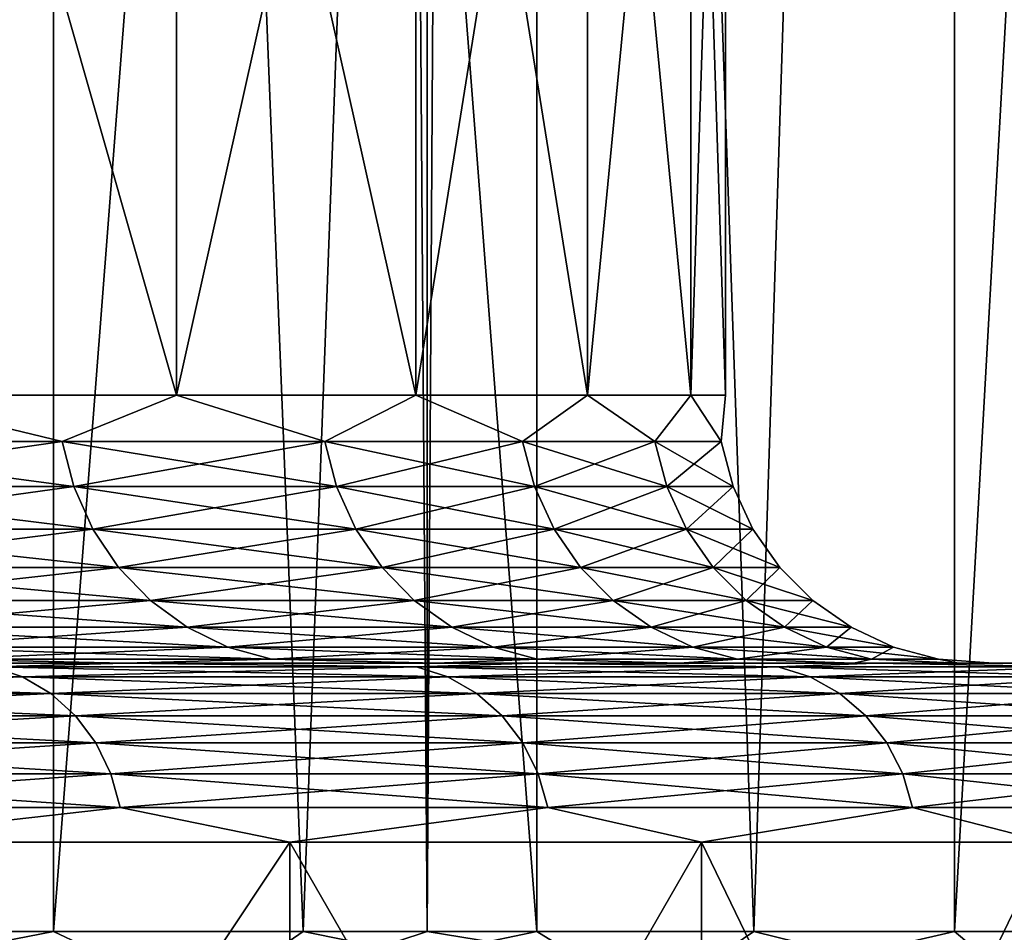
# Model space of a CAD drawing. Header units: metres. Extents: x -30 to 30, y -76 to 64.
# Tile 274 of 541: x 18.76 to 19.86, y -54 to -52.98. Entities that reach past the tile are written whole.
import ezdxf

# ---------------------------------------------------------------- set-up
doc = ezdxf.new("R2010")
doc.units = ezdxf.units.M
doc.layers.add('solid_508511', color=7, linetype='CONTINUOUS')

msp = doc.modelspace()

# ---------------------------------------------------------------- linework, layer by layer
at = {"layer": 'solid_508511'}
for points in [[(18.448824, -54, 13.734659), (19.216213, -54, 12.638717), (18.448826, 57.5, 13.734654)], [(18.448824, -54, -13.734659), (18.448826, 57.5, -13.734654), (19.216236, 57.5, -12.638679)], [(19.216213, -54, -12.638717), (18.448824, -54, -13.734659), (19.216236, 57.5, -12.638679)], [(19.216213, -54, 12.638717), (19.216236, 57.5, 12.638679), (18.448826, 57.5, 13.734654)], [(19.216213, -54, 12.638717), (19.918579, -54, 11.50001), (19.216236, 57.5, 12.638679)], [(19.216213, -54, -12.638717), (19.216236, 57.5, -12.638679), (19.918585, 57.5, -11.5)], [(19.918579, -54, -11.50001), (19.216213, -54, -12.638717), (19.918585, 57.5, -11.5)], [(19.918579, -54, 11.50001), (19.918585, 57.5, 11.5), (19.216236, 57.5, 12.638679)], [(18.186512, -47, 10.500049), (18.798304, -47, 9.360759), (18.186533, -54, 10.500001)], [(18.798304, -47, -9.360759), (18.186512, -47, -10.500049), (18.501255, -54, -9.934965)], [(18.798304, -47, 9.360759), (18.501255, -54, 9.934965), (18.186533, -54, 10.500001)], [(18.798304, -47, 9.360759), (18.798429, -54, 9.360506), (18.501255, -54, 9.934965)], [(18.798304, -47, -9.360759), (18.501255, -54, -9.934965), (18.798429, -54, -9.360506)], [(18.798304, -47, 9.360759), (19.339142, -47, 8.185207), (18.798429, -54, 9.360506)], [(18.798304, -47, -9.360759), (19.07777, -54, -8.777167), (19.339016, -54, -8.185504)], [(19.339142, -47, -8.185207), (18.798304, -47, -9.360759), (19.339016, -54, -8.185504)], [(18.798304, -47, -9.360759), (18.798429, -54, -9.360506), (19.07777, -54, -8.777167)], [(19.339142, -47, 8.185207), (19.07777, -54, 8.777167), (18.798429, -54, 9.360506)], [(19.339142, -47, 8.185207), (19.339016, -54, 8.185504), (19.07777, -54, 8.777167)], [(19.339142, -47, 8.185207), (19.581917, -54, 7.586075), (19.339016, -54, 8.185504)], [(19.339142, -47, -8.185207), (19.339016, -54, -8.185504), (19.581917, -54, -7.586075)], [(19.339142, -47, 8.185207), (19.806213, -47, 6.97955), (19.581917, -54, 7.586075)], [(19.806213, -47, -6.97955), (19.339142, -47, -8.185207), (19.581917, -54, -7.586075)], [(19.806213, -47, 6.97955), (19.806244, -54, 6.979451), (19.581917, -54, 7.586075)], [(19.806213, -47, -6.97955), (19.581917, -54, -7.586075), (19.806244, -54, -6.979451)], [(19.806213, -47, 6.97955), (20.198298, -47, 5.747056), (19.806244, -54, 6.979451)], [(19.806213, -47, -6.97955), (19.806244, -54, -6.979451), (20.011782, -54, -6.366206)], [(20.198298, -47, -5.747056), (19.806213, -47, -6.97955), (20.011782, -54, -6.366206)], [(20.198298, -47, 5.747056), (20.011782, -54, 6.366206), (19.806244, -54, 6.979451)], [(18.935801, -53.400002, 4.861891), (18.935801, -52.200001, 4.861891), (18.593153, -52.200001, 6.041286)], [(18.593153, -53.400002, 6.041286), (18.935801, -53.400002, 4.861891), (18.593153, -52.200001, 6.041286)], [(18.593153, -53.400002, -6.041286), (18.593153, -52.200001, -6.041286), (18.935801, -52.200001, -4.861891)], [(18.935801, -53.400002, -4.861891), (18.593153, -53.400002, -6.041286), (18.935801, -52.200001, -4.861891)], [(19.203714, -53.400002, 3.663307), (19.203714, -52.200001, 3.663307), (18.935801, -52.200001, 4.861891)], [(18.935801, -53.400002, 4.861891), (19.203714, -53.400002, 3.663307), (18.935801, -52.200001, 4.861891)], [(18.935801, -53.400002, -4.861891), (18.935801, -52.200001, -4.861891), (19.203714, -52.200001, -3.663307)], [(19.203714, -53.400002, -3.663307), (18.935801, -53.400002, -4.861891), (19.203714, -52.200001, -3.663307)], [(19.395842, -53.400002, 2.450266), (19.395842, -52.200001, 2.450266), (19.203714, -52.200001, 3.663307)], [(19.203714, -53.400002, 3.663307), (19.395842, -53.400002, 2.450266), (19.203714, -52.200001, 3.663307)], [(19.203714, -53.400002, -3.663307), (19.203714, -52.200001, -3.663307), (19.395842, -52.200001, -2.450266)], [(19.395842, -53.400002, -2.450267), (19.203714, -53.400002, -3.663307), (19.395842, -52.200001, -2.450266)], [(19.511423, -53.400002, 1.227556), (19.511423, -52.200001, 1.227556), (19.395842, -52.200001, 2.450266)], [(19.395842, -53.400002, 2.450266), (19.511423, -53.400002, 1.227556), (19.395842, -52.200001, 2.450266)], [(19.395842, -53.400002, -2.450267), (19.395842, -52.200001, -2.450266), (19.511423, -52.200001, -1.227556)], [(19.511423, -53.400002, -1.227556), (19.395842, -53.400002, -2.450267), (19.511423, -52.200001, -1.227556)], [(19.549999, -53.400002, 0), (19.549999, -52.200001, 0), (19.511423, -52.200001, 1.227556)], [(19.511423, -53.400002, 1.227556), (19.549999, -53.400002, 0), (19.511423, -52.200001, 1.227556)], [(19.511423, -53.400002, -1.227556), (19.511423, -52.200001, -1.227556), (19.549999, -52.200001, 0)], [(19.549999, -53.400002, 0), (19.511423, -53.400002, -1.227556), (19.549999, -52.200001, 0)], [(18.442907, -53.451733, -6.49903), (18.593153, -53.400002, -6.041286), (18.808014, -53.451733, -5.351341)], [(18.808014, -53.451733, 5.351341), (18.593153, -53.400002, 6.041286), (18.442907, -53.451733, 6.49903)], [(18.808014, -53.451733, -5.351341), (18.593153, -53.400002, -6.041286), (18.935801, -53.400002, -4.861891)], [(18.808014, -53.451733, 5.351341), (18.935801, -53.400002, 4.861891), (18.593153, -53.400002, 6.041286)], [(18.808014, -53.451733, -5.351341), (18.935801, -53.400002, -4.861891), (19.101774, -53.451733, -4.183353)], [(19.101774, -53.451733, 4.183353), (18.935801, -53.400002, 4.861891), (18.808014, -53.451733, 5.351341)], [(19.101774, -53.451733, -4.183353), (18.935801, -53.400002, -4.861891), (19.203714, -53.400002, -3.663307)], [(19.101774, -53.451733, 4.183353), (19.203714, -53.400002, 3.663307), (18.935801, -53.400002, 4.861891)], [(19.101774, -53.451733, -4.183353), (19.203714, -53.400002, -3.663307), (19.323076, -53.451733, -2.999496)], [(19.323076, -53.451733, 2.999496), (19.203714, -53.400002, 3.663307), (19.101774, -53.451733, 4.183353)], [(19.323076, -53.451733, -2.999496), (19.203714, -53.400002, -3.663307), (19.395842, -53.400002, -2.450267)], [(19.323076, -53.451733, 2.999496), (19.395842, -53.400002, 2.450266), (19.203714, -53.400002, 3.663307)], [(19.323076, -53.451733, -2.999496), (19.395842, -53.400002, -2.450267), (19.471079, -53.451733, -1.804261)], [(19.471079, -53.451733, 1.804261), (19.395842, -53.400002, 2.450266), (19.323076, -53.451733, 2.999496)], [(19.471079, -53.451733, -1.804261), (19.395842, -53.400002, -2.450267), (19.511423, -53.400002, -1.227556)], [(19.471079, -53.451733, 1.804261), (19.511423, -53.400002, 1.227556), (19.395842, -53.400002, 2.450266)], [(19.471079, -53.451733, -1.804261), (19.511423, -53.400002, -1.227556), (19.545219, -53.451733, -0.602182)], [(19.545219, -53.451733, 0.602182), (19.511423, -53.400002, 1.227556), (19.471079, -53.451733, 1.804261)], [(19.545219, -53.451733, -0.602182), (19.511423, -53.400002, -1.227556), (19.549999, -53.400002, 0)], [(19.545219, -53.451733, 0.602182), (19.549999, -53.400002, 0), (19.511423, -53.400002, 1.227556)], [(19.545219, -53.451733, -0.602182), (19.549999, -53.400002, 0), (19.545219, -53.451733, 0.602182)], [(18.442907, -53.451733, 6.49903), (18.455631, -53.502312, 6.503514), (18.82099, -53.502312, 5.355033)], [(18.808014, -53.451733, 5.351341), (18.442907, -53.451733, 6.49903), (18.82099, -53.502312, 5.355033)], [(18.442907, -53.451733, -6.49903), (18.808014, -53.451733, -5.351341), (18.455631, -53.502312, -6.503514)], [(18.808014, -53.451733, -5.351341), (18.82099, -53.502312, -5.355033), (18.455631, -53.502312, -6.503514)], [(18.808014, -53.451733, 5.351341), (18.82099, -53.502312, 5.355033), (19.114954, -53.502312, 4.186239)], [(19.101774, -53.451733, 4.183353), (18.808014, -53.451733, 5.351341), (19.114954, -53.502312, 4.186239)], [(18.808014, -53.451733, -5.351341), (19.101774, -53.451733, -4.183353), (18.82099, -53.502312, -5.355033)], [(19.101774, -53.451733, -4.183353), (19.114954, -53.502312, -4.186239), (18.82099, -53.502312, -5.355033)], [(19.101774, -53.451733, 4.183353), (19.114954, -53.502312, 4.186239), (19.336407, -53.502312, 3.001566)], [(19.323076, -53.451733, 2.999496), (19.101774, -53.451733, 4.183353), (19.336407, -53.502312, 3.001566)], [(19.101774, -53.451733, -4.183353), (19.323076, -53.451733, -2.999496), (19.114954, -53.502312, -4.186239)], [(19.323076, -53.451733, -2.999496), (19.336407, -53.502312, -3.001566), (19.114954, -53.502312, -4.186239)], [(19.323076, -53.451733, 2.999496), (19.336407, -53.502312, 3.001566), (19.48451, -53.502312, 1.805506)], [(19.471079, -53.451733, 1.804261), (19.323076, -53.451733, 2.999496), (19.48451, -53.502312, 1.805506)], [(19.323076, -53.451733, -2.999496), (19.471079, -53.451733, -1.804261), (19.336407, -53.502312, -3.001566)], [(19.471079, -53.451733, -1.804261), (19.48451, -53.502312, -1.805506), (19.336407, -53.502312, -3.001566)], [(19.471079, -53.451733, 1.804261), (19.48451, -53.502312, 1.805506), (19.558704, -53.502312, 0.602597)], [(19.545219, -53.451733, 0.602182), (19.471079, -53.451733, 1.804261), (19.558704, -53.502312, 0.602597)], [(19.471079, -53.451733, -1.804261), (19.545219, -53.451733, -0.602182), (19.48451, -53.502312, -1.805506)], [(19.545219, -53.451733, -0.602182), (19.558704, -53.502312, -0.602597), (19.48451, -53.502312, -1.805506)], [(19.545219, -53.451733, 0.602182), (19.558704, -53.502312, 0.602597), (19.558704, -53.502312, -0.602597)], [(19.545219, -53.451733, -0.602182), (19.545219, -53.451733, 0.602182), (19.558704, -53.502312, -0.602597)], [(18.455631, -53.502312, 6.503514), (18.476454, -53.549774, 6.510851), (18.842224, -53.549774, 5.361075)], [(18.82099, -53.502312, 5.355033), (18.455631, -53.502312, 6.503514), (18.842224, -53.549774, 5.361075)], [(18.455631, -53.502312, -6.503514), (18.82099, -53.502312, -5.355033), (18.476454, -53.549774, -6.510851)], [(18.82099, -53.502312, -5.355033), (18.842224, -53.549774, -5.361075), (18.476454, -53.549774, -6.510851)], [(18.82099, -53.502312, 5.355033), (18.842224, -53.549774, 5.361075), (19.136518, -53.549774, 4.190962)], [(19.114954, -53.502312, 4.186239), (18.82099, -53.502312, 5.355033), (19.136518, -53.549774, 4.190962)], [(18.82099, -53.502312, -5.355033), (19.114954, -53.502312, -4.186239), (18.842224, -53.549774, -5.361075)], [(19.114954, -53.502312, -4.186239), (19.136518, -53.549774, -4.190962), (18.842224, -53.549774, -5.361075)], [(19.114954, -53.502312, 4.186239), (19.136518, -53.549774, 4.190962), (19.358223, -53.549774, 3.004952)], [(19.336407, -53.502312, 3.001566), (19.114954, -53.502312, 4.186239), (19.358223, -53.549774, 3.004952)], [(19.114954, -53.502312, -4.186239), (19.336407, -53.502312, -3.001566), (19.136518, -53.549774, -4.190962)], [(19.336407, -53.502312, -3.001566), (19.358223, -53.549774, -3.004952), (19.136518, -53.549774, -4.190962)], [(19.336407, -53.502312, 3.001566), (19.358223, -53.549774, 3.004952), (19.506495, -53.549774, 1.807543)], [(19.48451, -53.502312, 1.805506), (19.336407, -53.502312, 3.001566), (19.506495, -53.549774, 1.807543)], [(19.336407, -53.502312, -3.001566), (19.48451, -53.502312, -1.805506), (19.358223, -53.549774, -3.004952)], [(19.48451, -53.502312, -1.805506), (19.506495, -53.549774, -1.807543), (19.358223, -53.549774, -3.004952)], [(19.48451, -53.502312, 1.805506), (19.506495, -53.549774, 1.807543), (19.58077, -53.549774, 0.603277)], [(19.558704, -53.502312, 0.602597), (19.48451, -53.502312, 1.805506), (19.58077, -53.549774, 0.603277)], [(19.48451, -53.502312, -1.805506), (19.558704, -53.502312, -0.602597), (19.506495, -53.549774, -1.807543)], [(19.558704, -53.502312, -0.602597), (19.58077, -53.549774, -0.603277), (19.506495, -53.549774, -1.807543)], [(19.558704, -53.502312, 0.602597), (19.58077, -53.549774, 0.603277), (19.58077, -53.549774, -0.603277)], [(19.558704, -53.502312, -0.602597), (19.558704, -53.502312, 0.602597), (19.58077, -53.549774, -0.603277)], [(18.476454, -53.549774, 6.510851), (18.50474, -53.592674, 6.520819), (18.871069, -53.592674, 5.369282)], [(18.842224, -53.549774, 5.361075), (18.476454, -53.549774, 6.510851), (18.871069, -53.592674, 5.369282)], [(18.476454, -53.549774, -6.510851), (18.842224, -53.549774, -5.361075), (18.50474, -53.592674, -6.520819)], [(18.842224, -53.549774, -5.361075), (18.871069, -53.592674, -5.369282), (18.50474, -53.592674, -6.520819)], [(18.842224, -53.549774, 5.361075), (18.871069, -53.592674, 5.369282), (19.165815, -53.592674, 4.197378)], [(19.136518, -53.549774, 4.190962), (18.842224, -53.549774, 5.361075), (19.165815, -53.592674, 4.197378)], [(18.842224, -53.549774, -5.361075), (19.136518, -53.549774, -4.190962), (18.871069, -53.592674, -5.369282)], [(19.136518, -53.549774, -4.190962), (19.165815, -53.592674, -4.197378), (18.871069, -53.592674, -5.369282)], [(19.136518, -53.549774, 4.190962), (19.165815, -53.592674, 4.197378), (19.387857, -53.592674, 3.009552)], [(19.358223, -53.549774, 3.004952), (19.136518, -53.549774, 4.190962), (19.387857, -53.592674, 3.009552)], [(19.136518, -53.549774, -4.190962), (19.358223, -53.549774, -3.004952), (19.165815, -53.592674, -4.197378)], [(19.358223, -53.549774, -3.004952), (19.387857, -53.592674, -3.009552), (19.165815, -53.592674, -4.197378)], [(19.358223, -53.549774, 3.004952), (19.387857, -53.592674, 3.009552), (19.536356, -53.592674, 1.81031)], [(19.506495, -53.549774, 1.807543), (19.358223, -53.549774, 3.004952), (19.536356, -53.592674, 1.81031)], [(19.358223, -53.549774, -3.004952), (19.506495, -53.549774, -1.807543), (19.387857, -53.592674, -3.009552)], [(19.506495, -53.549774, -1.807543), (19.536356, -53.592674, -1.81031), (19.387857, -53.592674, -3.009552)], [(19.506495, -53.549774, 1.807543), (19.536356, -53.592674, 1.81031), (19.610746, -53.592674, 0.604201)], [(19.58077, -53.549774, 0.603277), (19.506495, -53.549774, 1.807543), (19.610746, -53.592674, 0.604201)], [(19.506495, -53.549774, -1.807543), (19.58077, -53.549774, -0.603277), (19.536356, -53.592674, -1.81031)], [(19.58077, -53.549774, -0.603277), (19.610746, -53.592674, -0.604201), (19.536356, -53.592674, -1.81031)], [(19.58077, -53.549774, 0.603277), (19.610746, -53.592674, 0.604201), (19.610746, -53.592674, -0.604201)], [(19.58077, -53.549774, -0.603277), (19.58077, -53.549774, 0.603277), (19.610746, -53.592674, -0.604201)], [(18.50474, -53.592674, 6.520819), (18.539627, -53.629711, 6.533113), (18.906649, -53.629711, 5.379405)], [(18.871069, -53.592674, 5.369282), (18.50474, -53.592674, 6.520819), (18.906649, -53.629711, 5.379405)], [(18.50474, -53.592674, -6.520819), (18.871069, -53.592674, -5.369282), (18.539627, -53.629711, -6.533113)], [(18.871069, -53.592674, -5.369282), (18.906649, -53.629711, -5.379405), (18.539627, -53.629711, -6.533113)], [(18.871069, -53.592674, 5.369282), (18.906649, -53.629711, 5.379405), (19.20195, -53.629711, 4.205292)], [(19.165815, -53.592674, 4.197378), (18.871069, -53.592674, 5.369282), (19.20195, -53.629711, 4.205292)], [(18.871069, -53.592674, -5.369282), (19.165815, -53.592674, -4.197378), (18.906649, -53.629711, -5.379405)], [(19.165815, -53.592674, -4.197378), (19.20195, -53.629711, -4.205292), (18.906649, -53.629711, -5.379405)], [(19.165815, -53.592674, 4.197378), (19.20195, -53.629711, 4.205292), (19.424412, -53.629711, 3.015226)], [(19.387857, -53.592674, 3.009552), (19.165815, -53.592674, 4.197378), (19.424412, -53.629711, 3.015226)], [(19.165815, -53.592674, -4.197378), (19.387857, -53.592674, -3.009552), (19.20195, -53.629711, -4.205292)], [(19.387857, -53.592674, -3.009552), (19.424412, -53.629711, -3.015226), (19.20195, -53.629711, -4.205292)], [(19.387857, -53.592674, 3.009552), (19.424412, -53.629711, 3.015226), (19.573191, -53.629711, 1.813723)], [(19.536356, -53.592674, 1.81031), (19.387857, -53.592674, 3.009552), (19.573191, -53.629711, 1.813723)], [(19.387857, -53.592674, -3.009552), (19.536356, -53.592674, -1.81031), (19.424412, -53.629711, -3.015226)], [(19.536356, -53.592674, -1.81031), (19.573191, -53.629711, -1.813723), (19.424412, -53.629711, -3.015226)], [(19.536356, -53.592674, 1.81031), (19.573191, -53.629711, 1.813723), (19.64772, -53.629711, 0.60534)], [(19.610746, -53.592674, 0.604201), (19.536356, -53.592674, 1.81031), (19.64772, -53.629711, 0.60534)], [(19.536356, -53.592674, -1.81031), (19.610746, -53.592674, -0.604201), (19.573191, -53.629711, -1.813723)], [(19.610746, -53.592674, -0.604201), (19.64772, -53.629711, -0.60534), (19.573191, -53.629711, -1.813723)], [(19.610746, -53.592674, 0.604201), (19.64772, -53.629711, 0.60534), (19.64772, -53.629711, -0.60534)], [(19.610746, -53.592674, -0.604201), (19.610746, -53.592674, 0.604201), (19.64772, -53.629711, -0.60534)], [(18.539627, -53.629711, 6.533113), (18.580057, -53.659756, 6.547359), (18.947878, -53.659756, 5.391136)], [(18.906649, -53.629711, 5.379405), (18.539627, -53.629711, 6.533113), (18.947878, -53.659756, 5.391136)], [(18.539627, -53.629711, -6.533113), (18.906649, -53.629711, -5.379405), (18.580057, -53.659756, -6.547359)], [(18.906649, -53.629711, -5.379405), (18.947878, -53.659756, -5.391136), (18.580057, -53.659756, -6.547359)], [(18.906649, -53.629711, 5.379405), (18.947878, -53.659756, 5.391136), (19.243824, -53.659756, 4.214462)], [(19.20195, -53.629711, 4.205292), (18.906649, -53.629711, 5.379405), (19.243824, -53.659756, 4.214462)], [(18.906649, -53.629711, -5.379405), (19.20195, -53.629711, -4.205292), (18.947878, -53.659756, -5.391136)], [(19.20195, -53.629711, -4.205292), (19.243824, -53.659756, -4.214462), (18.947878, -53.659756, -5.391136)], [(19.20195, -53.629711, 4.205292), (19.243824, -53.659756, 4.214462), (19.46677, -53.659756, 3.021802)], [(19.424412, -53.629711, 3.015226), (19.20195, -53.629711, 4.205292), (19.46677, -53.659756, 3.021802)], [(19.20195, -53.629711, -4.205292), (19.424412, -53.629711, -3.015226), (19.243824, -53.659756, -4.214462)], [(19.424412, -53.629711, -3.015226), (19.46677, -53.659756, -3.021802), (19.243824, -53.659756, -4.214462)], [(19.424412, -53.629711, 3.015226), (19.46677, -53.659756, 3.021802), (19.615873, -53.659756, 1.817678)], [(19.573191, -53.629711, 1.813723), (19.424412, -53.629711, 3.015226), (19.615873, -53.659756, 1.817678)], [(19.424412, -53.629711, -3.015226), (19.573191, -53.629711, -1.813723), (19.46677, -53.659756, -3.021802)], [(19.573191, -53.629711, -1.813723), (19.615873, -53.659756, -1.817678), (19.46677, -53.659756, -3.021802)], [(19.573191, -53.629711, 1.813723), (19.615873, -53.659756, 1.817678), (19.690565, -53.659756, 0.60666)], [(19.64772, -53.629711, 0.60534), (19.573191, -53.629711, 1.813723), (19.690565, -53.659756, 0.60666)], [(19.573191, -53.629711, -1.813723), (19.64772, -53.629711, -0.60534), (19.615873, -53.659756, -1.817678)], [(19.64772, -53.629711, -0.60534), (19.690565, -53.659756, -0.60666), (19.615873, -53.659756, -1.817678)], [(19.64772, -53.629711, 0.60534), (19.690565, -53.659756, 0.60666), (19.690565, -53.659756, -0.60666)], [(19.64772, -53.629711, -0.60534), (19.64772, -53.629711, 0.60534), (19.690565, -53.659756, -0.60666)], [(18.580057, -53.659756, 6.547359), (18.624796, -53.681889, 6.563125), (18.993502, -53.681889, 5.404118)], [(18.947878, -53.659756, 5.391136), (18.580057, -53.659756, 6.547359), (18.993502, -53.681889, 5.404118)], [(18.580057, -53.659756, -6.547359), (18.947878, -53.659756, -5.391136), (18.624796, -53.681889, -6.563125)], [(18.947878, -53.659756, -5.391136), (18.993502, -53.681889, -5.404118), (18.624796, -53.681889, -6.563125)], [(18.947878, -53.659756, 5.391136), (18.993502, -53.681889, 5.404118), (19.290161, -53.681889, 4.22461)], [(19.243824, -53.659756, 4.214462), (18.947878, -53.659756, 5.391136), (19.290161, -53.681889, 4.22461)], [(18.947878, -53.659756, -5.391136), (19.243824, -53.659756, -4.214462), (18.993502, -53.681889, -5.404118)], [(19.243824, -53.659756, -4.214462), (19.290161, -53.681889, -4.22461), (18.993502, -53.681889, -5.404118)], [(19.243824, -53.659756, 4.214462), (19.290161, -53.681889, 4.22461), (19.513645, -53.681889, 3.029078)], [(19.46677, -53.659756, 3.021802), (19.243824, -53.659756, 4.214462), (19.513645, -53.681889, 3.029078)], [(19.243824, -53.659756, -4.214462), (19.46677, -53.659756, -3.021802), (19.290161, -53.681889, -4.22461)], [(19.46677, -53.659756, -3.021802), (19.513645, -53.681889, -3.029078), (19.290161, -53.681889, -4.22461)], [(19.46677, -53.659756, 3.021802), (19.513645, -53.681889, 3.029078), (19.663107, -53.681889, 1.822055)], [(19.615873, -53.659756, 1.817678), (19.46677, -53.659756, 3.021802), (19.663107, -53.681889, 1.822055)], [(19.46677, -53.659756, -3.021802), (19.615873, -53.659756, -1.817678), (19.513645, -53.681889, -3.029078)], [(19.615873, -53.659756, -1.817678), (19.663107, -53.681889, -1.822055), (19.513645, -53.681889, -3.029078)], [(19.615873, -53.659756, 1.817678), (19.663107, -53.681889, 1.822055), (19.73798, -53.681889, 0.608121)], [(19.690565, -53.659756, 0.60666), (19.615873, -53.659756, 1.817678), (19.73798, -53.681889, 0.608121)], [(19.615873, -53.659756, -1.817678), (19.690565, -53.659756, -0.60666), (19.663107, -53.681889, -1.822055)], [(19.690565, -53.659756, -0.60666), (19.73798, -53.681889, -0.608121), (19.663107, -53.681889, -1.822055)], [(19.690565, -53.659756, 0.60666), (19.73798, -53.681889, 0.608121), (19.73798, -53.681889, -0.608121)], [(19.690565, -53.659756, -0.60666), (19.690565, -53.659756, 0.60666), (19.73798, -53.681889, -0.608121)], [(18.624796, -53.681889, 6.563125), (18.672482, -53.695442, 6.579929), (19.042133, -53.695442, 5.417954)], [(18.993502, -53.681889, 5.404118), (18.624796, -53.681889, 6.563125), (19.042133, -53.695442, 5.417954)], [(18.624796, -53.681889, -6.563125), (18.993502, -53.681889, -5.404118), (18.672482, -53.695442, -6.579929)], [(18.993502, -53.681889, -5.404118), (19.042133, -53.695442, -5.417954), (18.672482, -53.695442, -6.579929)], [(18.993502, -53.681889, 5.404118), (19.042133, -53.695442, 5.417954), (19.33955, -53.695442, 4.235427)], [(19.290161, -53.681889, 4.22461), (18.993502, -53.681889, 5.404118), (19.33955, -53.695442, 4.235427)], [(18.993502, -53.681889, -5.404118), (19.290161, -53.681889, -4.22461), (19.042133, -53.695442, -5.417954)], [(19.290161, -53.681889, -4.22461), (19.33955, -53.695442, -4.235427), (19.042133, -53.695442, -5.417954)], [(19.290161, -53.681889, 4.22461), (19.33955, -53.695442, 4.235427), (19.563606, -53.695442, 3.036834)], [(19.513645, -53.681889, 3.029078), (19.290161, -53.681889, 4.22461), (19.563606, -53.695442, 3.036834)], [(19.290161, -53.681889, -4.22461), (19.513645, -53.681889, -3.029078), (19.33955, -53.695442, -4.235427)], [(19.513645, -53.681889, -3.029078), (19.563606, -53.695442, -3.036834), (19.33955, -53.695442, -4.235427)], [(19.513645, -53.681889, 3.029078), (19.563606, -53.695442, 3.036834), (19.713451, -53.695442, 1.82672)], [(19.663107, -53.681889, 1.822055), (19.513645, -53.681889, 3.029078), (19.713451, -53.695442, 1.82672)], [(19.513645, -53.681889, -3.029078), (19.663107, -53.681889, -1.822055), (19.563606, -53.695442, -3.036834)], [(19.663107, -53.681889, -1.822055), (19.713451, -53.695442, -1.82672), (19.563606, -53.695442, -3.036834)], [(19.663107, -53.681889, 1.822055), (19.713451, -53.695442, 1.82672), (19.788515, -53.695442, 0.609678)], [(19.73798, -53.681889, 0.608121), (19.663107, -53.681889, 1.822055), (19.788515, -53.695442, 0.609678)], [(19.663107, -53.681889, -1.822055), (19.73798, -53.681889, -0.608121), (19.713451, -53.695442, -1.82672)], [(19.73798, -53.681889, -0.608121), (19.788515, -53.695442, -0.609678), (19.713451, -53.695442, -1.82672)], [(19.73798, -53.681889, 0.608121), (19.788515, -53.695442, 0.609678), (19.788515, -53.695442, -0.609678)], [(19.73798, -53.681889, -0.608121), (19.73798, -53.681889, 0.608121), (19.788515, -53.695442, -0.609678)], [(18.672482, -53.695442, -6.579929), (18.878239, -53.700001, -6.134702), (18.455757, -53.700001, -7.308045)], [(18.672482, -53.695442, 6.579929), (18.455769, -53.700001, 7.308016), (18.878248, -53.700001, 6.134672)], [(19.042133, -53.695442, 5.417954), (18.672482, -53.695442, 6.579929), (18.878248, -53.700001, 6.134672)], [(18.672482, -53.695442, -6.579929), (19.042133, -53.695442, -5.417954), (18.878239, -53.700001, -6.134702)], [(19.042133, -53.695442, -5.417954), (19.226233, -53.700001, -4.937046), (18.878239, -53.700001, -6.134702)], [(19.042133, -53.695442, 5.417954), (18.878248, -53.700001, 6.134672), (19.22624, -53.700001, 4.937016)], [(19.33955, -53.695442, 4.235427), (19.042133, -53.695442, 5.417954), (19.22624, -53.700001, 4.937016)], [(19.042133, -53.695442, -5.417954), (19.33955, -53.695442, -4.235427), (19.226233, -53.700001, -4.937046)], [(19.33955, -53.695442, -4.235427), (19.498323, -53.700001, -3.71993), (19.226233, -53.700001, -4.937046)], [(19.33955, -53.695442, 4.235427), (19.22624, -53.700001, 4.937016), (19.498329, -53.700001, 3.719899)], [(19.563606, -53.695442, 3.036834), (19.33955, -53.695442, 4.235427), (19.498329, -53.700001, 3.719899)], [(19.33955, -53.695442, -4.235427), (19.563606, -53.695442, -3.036834), (19.498323, -53.700001, -3.71993)], [(19.563606, -53.695442, -3.036834), (19.693434, -53.700001, -2.488189), (19.498323, -53.700001, -3.71993)], [(19.563606, -53.695442, 3.036834), (19.498329, -53.700001, 3.719899), (19.693438, -53.700001, 2.488157)], [(19.713451, -53.695442, 1.82672), (19.563606, -53.695442, 3.036834), (19.693438, -53.700001, 2.488157)], [(19.563606, -53.695442, -3.036834), (19.713451, -53.695442, -1.82672), (19.693434, -53.700001, -2.488189)], [(19.713451, -53.695442, -1.82672), (19.81082, -53.700001, -1.246527), (19.693434, -53.700001, -2.488189)], [(19.713451, -53.695442, 1.82672), (19.693438, -53.700001, 2.488157), (19.810822, -53.700001, 1.246496)], [(19.788515, -53.695442, 0.609678), (19.713451, -53.695442, 1.82672), (19.810822, -53.700001, 1.246496)], [(19.713451, -53.695442, -1.82672), (19.788515, -53.695442, -0.609678), (19.81082, -53.700001, -1.246527)], [(19.788515, -53.695442, 0.609678), (19.810822, -53.700001, 1.246496), (19.85, -53.700001, -0.000016)], [(19.788515, -53.695442, -0.609678), (19.85, -53.700001, -0.000016), (19.81082, -53.700001, -1.246527)], [(19.788515, -53.695442, -0.609678), (19.788515, -53.695442, 0.609678), (19.85, -53.700001, -0.000016)], [(18.186398, -53.703842, 9.544957), (18.21965, -53.71524, 9.56241), (18.763773, -53.71524, 8.444889)], [(18.729527, -53.703842, 8.429476), (18.186398, -53.703842, 9.544957), (18.763773, -53.71524, 8.444889)], [(18.729527, -53.703842, -8.429476), (18.763773, -53.71524, -8.444889), (18.21965, -53.71524, -9.56241)], [(18.455769, -53.700001, 7.308016), (18.350355, -53.700001, 9.138621), (18.878208, -53.700001, 7.991446)], [(18.729527, -53.703842, 8.429476), (18.878208, -53.700001, 7.991446), (18.350355, -53.700001, 9.138621)], [(18.878239, -53.700001, -6.134702), (18.87821, -53.700001, -7.991442), (18.350357, -53.700001, -9.138617)], [(18.729527, -53.703842, -8.429476), (18.350357, -53.700001, -9.138617), (18.87821, -53.700001, -7.991442)], [(18.455757, -53.700001, -7.308045), (18.878239, -53.700001, -6.134702), (18.350357, -53.700001, -9.138617)], [(18.878248, -53.700001, 6.134672), (18.455769, -53.700001, 7.308016), (18.878208, -53.700001, 7.991446)], [(18.729527, -53.703842, -8.429476), (18.87821, -53.700001, -7.991442), (19.204315, -53.703842, -7.283236)], [(19.204315, -53.703842, 7.283236), (18.878208, -53.700001, 7.991446), (18.729527, -53.703842, 8.429476)], [(18.729527, -53.703842, 8.429476), (18.763773, -53.71524, 8.444889), (19.239429, -53.71524, 7.296553)], [(19.204315, -53.703842, 7.283236), (18.729527, -53.703842, 8.429476), (19.239429, -53.71524, 7.296553)], [(18.729527, -53.703842, -8.429476), (19.204315, -53.703842, -7.283236), (18.763773, -53.71524, -8.444889)], [(19.204315, -53.703842, -7.283236), (19.239429, -53.71524, -7.296553), (18.763773, -53.71524, -8.444889)], [(18.878248, -53.700001, 6.134672), (18.878208, -53.700001, 7.991446), (19.334396, -53.700001, 6.814036)], [(19.204315, -53.703842, 7.283236), (19.334396, -53.700001, 6.814036), (18.878208, -53.700001, 7.991446)], [(19.226233, -53.700001, -4.937046), (19.334398, -53.700001, -6.814031), (18.87821, -53.700001, -7.991442)], [(19.204315, -53.703842, -7.283236), (18.87821, -53.700001, -7.991442), (19.334398, -53.700001, -6.814031)], [(18.878239, -53.700001, -6.134702), (19.226233, -53.700001, -4.937046), (18.87821, -53.700001, -7.991442)], [(19.22624, -53.700001, 4.937016), (18.878248, -53.700001, 6.134672), (19.334396, -53.700001, 6.814036)], [(19.204315, -53.703842, -7.283236), (19.334398, -53.700001, -6.814031), (19.60903, -53.703842, -6.110421)], [(19.60903, -53.703842, 6.110421), (19.334396, -53.700001, 6.814036), (19.204315, -53.703842, 7.283236)], [(19.204315, -53.703842, 7.283236), (19.239429, -53.71524, 7.296553), (19.644884, -53.71524, 6.121593)], [(19.60903, -53.703842, 6.110421), (19.204315, -53.703842, 7.283236), (19.644884, -53.71524, 6.121593)], [(19.204315, -53.703842, -7.283236), (19.60903, -53.703842, -6.110421), (19.239429, -53.71524, -7.296553)], [(19.226233, -53.700001, -4.937046), (19.498323, -53.700001, -3.71993), (19.334398, -53.700001, -6.814031)], [(19.498329, -53.700001, 3.719899), (19.22624, -53.700001, 4.937016), (19.334396, -53.700001, 6.814036)], [(19.60903, -53.703842, -6.110421), (19.644884, -53.71524, -6.121593), (19.239429, -53.71524, -7.296553)], [(19.498329, -53.700001, 3.719899), (19.334396, -53.700001, 6.814036), (19.717243, -53.700001, 5.610728)], [(19.60903, -53.703842, 6.110421), (19.717243, -53.700001, 5.610728), (19.334396, -53.700001, 6.814036)], [(19.693434, -53.700001, -2.488189), (19.717243, -53.700001, -5.610723), (19.334398, -53.700001, -6.814031)], [(19.60903, -53.703842, -6.110421), (19.334398, -53.700001, -6.814031), (19.717243, -53.700001, -5.610723)], [(19.498323, -53.700001, -3.71993), (19.693434, -53.700001, -2.488189), (19.334398, -53.700001, -6.814031)], [(19.693438, -53.700001, 2.488157), (19.498329, -53.700001, 3.719899), (19.717243, -53.700001, 5.610728)], [(19.60903, -53.703842, -6.110421), (19.717243, -53.700001, -5.610723), (19.942192, -53.703842, -4.915309)], [(19.942192, -53.703842, 4.915309), (19.717243, -53.700001, 5.610728), (19.60903, -53.703842, 6.110421)], [(19.60903, -53.703842, 6.110421), (19.644884, -53.71524, 6.121593), (19.978655, -53.71524, 4.924296)], [(19.942192, -53.703842, 4.915309), (19.60903, -53.703842, 6.110421), (19.978655, -53.71524, 4.924296)], [(19.60903, -53.703842, -6.110421), (19.942192, -53.703842, -4.915309), (19.644884, -53.71524, -6.121593)], [(19.942192, -53.703842, -4.915309), (19.978655, -53.71524, -4.924296), (19.644884, -53.71524, -6.121593)], [(19.693434, -53.700001, -2.488189), (19.81082, -53.700001, -1.246527), (19.717243, -53.700001, -5.610723)], [(19.810822, -53.700001, 1.246496), (19.693438, -53.700001, 2.488157), (19.717243, -53.700001, 5.610728)], [(20.025288, -53.700001, 4.386092), (20.02529, -53.700001, -4.386086), (19.717243, -53.700001, -5.610723)], [(19.942192, -53.703842, -4.915309), (19.717243, -53.700001, -5.610723), (20.02529, -53.700001, -4.386086)], [(19.85, -53.700001, -0.000016), (20.025288, -53.700001, 4.386092), (19.717243, -53.700001, -5.610723)], [(19.81082, -53.700001, -1.246527), (19.85, -53.700001, -0.000016), (19.717243, -53.700001, -5.610723)], [(19.810822, -53.700001, 1.246496), (19.717243, -53.700001, 5.610728), (20.025288, -53.700001, 4.386092)], [(19.942192, -53.703842, 4.915309), (20.025288, -53.700001, 4.386092), (19.717243, -53.700001, 5.610728)], [(19.85, -53.700001, -0.000016), (19.810822, -53.700001, 1.246496), (20.025288, -53.700001, 4.386092)], [(18.21965, -53.71524, 9.56241), (18.250294, -53.733749, 9.578493), (18.795332, -53.733749, 8.459092)], [(18.763773, -53.71524, 8.444889), (18.21965, -53.71524, 9.56241), (18.795332, -53.733749, 8.459092)], [(18.21965, -53.71524, -9.56241), (18.763773, -53.71524, -8.444889), (18.250294, -53.733749, -9.578493)], [(18.763773, -53.71524, -8.444889), (18.795332, -53.733749, -8.459092), (18.250294, -53.733749, -9.578493)], [(18.763773, -53.71524, 8.444889), (18.795332, -53.733749, 8.459092), (19.271788, -53.733749, 7.308825)], [(19.239429, -53.71524, 7.296553), (18.763773, -53.71524, 8.444889), (19.271788, -53.733749, 7.308825)], [(18.763773, -53.71524, -8.444889), (19.239429, -53.71524, -7.296553), (18.795332, -53.733749, -8.459092)], [(19.239429, -53.71524, -7.296553), (19.271788, -53.733749, -7.308825), (18.795332, -53.733749, -8.459092)], [(19.239429, -53.71524, 7.296553), (19.271788, -53.733749, 7.308825), (19.677923, -53.733749, 6.131889)], [(19.644884, -53.71524, 6.121593), (19.239429, -53.71524, 7.296553), (19.677923, -53.733749, 6.131889)], [(19.239429, -53.71524, -7.296553), (19.644884, -53.71524, -6.121593), (19.271788, -53.733749, -7.308825)], [(19.644884, -53.71524, -6.121593), (19.677923, -53.733749, -6.131889), (19.271788, -53.733749, -7.308825)], [(19.644884, -53.71524, 6.121593), (19.677923, -53.733749, 6.131889), (20.012257, -53.733749, 4.932578)], [(19.978655, -53.71524, 4.924296), (19.644884, -53.71524, 6.121593), (20.012257, -53.733749, 4.932578)], [(19.644884, -53.71524, -6.121593), (19.978655, -53.71524, -4.924296), (19.677923, -53.733749, -6.131889)], [(19.978655, -53.71524, -4.924296), (20.012257, -53.733749, -4.932578), (19.677923, -53.733749, -6.131889)], [(18.250294, -53.733749, 9.578493), (18.277145, -53.758663, 9.592586), (18.822985, -53.758663, 8.471538)], [(18.795332, -53.733749, 8.459092), (18.250294, -53.733749, 9.578493), (18.822985, -53.758663, 8.471538)], [(18.250294, -53.733749, -9.578493), (18.795332, -53.733749, -8.459092), (18.277145, -53.758663, -9.592586)], [(18.795332, -53.733749, -8.459092), (18.822985, -53.758663, -8.471538), (18.277145, -53.758663, -9.592586)], [(18.795332, -53.733749, 8.459092), (18.822985, -53.758663, 8.471538), (19.300142, -53.758663, 7.319579)], [(19.271788, -53.733749, 7.308825), (18.795332, -53.733749, 8.459092), (19.300142, -53.758663, 7.319579)], [(18.795332, -53.733749, -8.459092), (19.271788, -53.733749, -7.308825), (18.822985, -53.758663, -8.471538)], [(19.271788, -53.733749, -7.308825), (19.300142, -53.758663, -7.319579), (18.822985, -53.758663, -8.471538)], [(19.271788, -53.733749, 7.308825), (19.300142, -53.758663, 7.319579), (19.706875, -53.758663, 6.140911)], [(19.677923, -53.733749, 6.131889), (19.271788, -53.733749, 7.308825), (19.706875, -53.758663, 6.140911)], [(19.271788, -53.733749, -7.308825), (19.677923, -53.733749, -6.131889), (19.300142, -53.758663, -7.319579)], [(19.677923, -53.733749, -6.131889), (19.706875, -53.758663, -6.140911), (19.300142, -53.758663, -7.319579)], [(19.677923, -53.733749, 6.131889), (19.706875, -53.758663, 6.140911), (20.0417, -53.758663, 4.939836)], [(20.012257, -53.733749, 4.932578), (19.677923, -53.733749, 6.131889), (20.0417, -53.758663, 4.939836)], [(19.677923, -53.733749, -6.131889), (20.012257, -53.733749, -4.932578), (19.706875, -53.758663, -6.140911)], [(20.012257, -53.733749, -4.932578), (20.0417, -53.758663, -4.939836), (19.706875, -53.758663, -6.140911)], [(18.277145, -53.758663, 9.592586), (18.299171, -53.789017, 9.604146), (18.845671, -53.789017, 8.481748)], [(18.822985, -53.758663, 8.471538), (18.277145, -53.758663, 9.592586), (18.845671, -53.789017, 8.481748)], [(18.277145, -53.758663, -9.592586), (18.822985, -53.758663, -8.471538), (18.299171, -53.789017, -9.604146)], [(18.822985, -53.758663, -8.471538), (18.845671, -53.789017, -8.481748), (18.299171, -53.789017, -9.604146)], [(18.822985, -53.758663, 8.471538), (18.845671, -53.789017, 8.481748), (19.323402, -53.789017, 7.3284)], [(19.300142, -53.758663, 7.319579), (18.822985, -53.758663, 8.471538), (19.323402, -53.789017, 7.3284)], [(18.822985, -53.758663, -8.471538), (19.300142, -53.758663, -7.319579), (18.845671, -53.789017, -8.481748)], [(19.300142, -53.758663, -7.319579), (19.323402, -53.789017, -7.3284), (18.845671, -53.789017, -8.481748)], [(19.300142, -53.758663, 7.319579), (19.323402, -53.789017, 7.3284), (19.730625, -53.789017, 6.148312)], [(19.706875, -53.758663, 6.140911), (19.300142, -53.758663, 7.319579), (19.730625, -53.789017, 6.148312)], [(19.300142, -53.758663, -7.319579), (19.706875, -53.758663, -6.140911), (19.323402, -53.789017, -7.3284)], [(19.706875, -53.758663, -6.140911), (19.730625, -53.789017, -6.148312), (19.323402, -53.789017, -7.3284)], [(19.706875, -53.758663, 6.140911), (19.730625, -53.789017, 6.148312), (20.065853, -53.789017, 4.945789)], [(20.0417, -53.758663, 4.939836), (19.706875, -53.758663, 6.140911), (20.065853, -53.789017, 4.945789)], [(19.706875, -53.758663, -6.140911), (20.0417, -53.758663, -4.939836), (19.730625, -53.789017, -6.148312)], [(20.0417, -53.758663, -4.939836), (20.065853, -53.789017, -4.945789), (19.730625, -53.789017, -6.148312)], [(18.299171, -53.789017, 9.604146), (18.315525, -53.823647, 9.61273), (18.862513, -53.823647, 8.489327)], [(18.845671, -53.789017, 8.481748), (18.299171, -53.789017, 9.604146), (18.862513, -53.823647, 8.489327)], [(18.299171, -53.789017, -9.604146), (18.845671, -53.789017, -8.481748), (18.315525, -53.823647, -9.61273)], [(18.845671, -53.789017, -8.481748), (18.862513, -53.823647, -8.489327), (18.315525, -53.823647, -9.61273)], [(18.845671, -53.789017, 8.481748), (18.862513, -53.823647, 8.489327), (19.340672, -53.823647, 7.334949)], [(19.323402, -53.789017, 7.3284), (18.845671, -53.789017, 8.481748), (19.340672, -53.823647, 7.334949)], [(18.845671, -53.789017, -8.481748), (19.323402, -53.789017, -7.3284), (18.862513, -53.823647, -8.489327)], [(19.323402, -53.789017, -7.3284), (19.340672, -53.823647, -7.334949), (18.862513, -53.823647, -8.489327)], [(19.323402, -53.789017, 7.3284), (19.340672, -53.823647, 7.334949), (19.748259, -53.823647, 6.153806)], [(19.730625, -53.789017, 6.148312), (19.323402, -53.789017, 7.3284), (19.748259, -53.823647, 6.153806)], [(19.323402, -53.789017, -7.3284), (19.730625, -53.789017, -6.148312), (19.340672, -53.823647, -7.334949)], [(19.730625, -53.789017, -6.148312), (19.748259, -53.823647, -6.153806), (19.340672, -53.823647, -7.334949)], [(19.730625, -53.789017, 6.148312), (19.748259, -53.823647, 6.153806), (20.083786, -53.823647, 4.950209)], [(20.065853, -53.789017, 4.945789), (19.730625, -53.789017, 6.148312), (20.083786, -53.823647, 4.950209)], [(19.730625, -53.789017, -6.148312), (20.065853, -53.789017, -4.945789), (19.748259, -53.823647, -6.153806)], [(20.065853, -53.789017, -4.945789), (20.083786, -53.823647, -4.950209), (19.748259, -53.823647, -6.153806)], [(18.315525, -53.823647, 9.61273), (18.325577, -53.861214, 9.618005), (18.872864, -53.861214, 8.493987)], [(18.862513, -53.823647, 8.489327), (18.315525, -53.823647, 9.61273), (18.872864, -53.861214, 8.493987)], [(18.315525, -53.823647, -9.61273), (18.862513, -53.823647, -8.489327), (18.325577, -53.861214, -9.618005)], [(18.862513, -53.823647, -8.489327), (18.872864, -53.861214, -8.493987), (18.325577, -53.861214, -9.618005)], [(18.862513, -53.823647, 8.489327), (18.872864, -53.861214, 8.493987), (19.351286, -53.861214, 7.338974)], [(19.340672, -53.823647, 7.334949), (18.862513, -53.823647, 8.489327), (19.351286, -53.861214, 7.338974)], [(18.862513, -53.823647, -8.489327), (19.340672, -53.823647, -7.334949), (18.872864, -53.861214, -8.493987)], [(19.340672, -53.823647, -7.334949), (19.351286, -53.861214, -7.338974), (18.872864, -53.861214, -8.493987)], [(19.340672, -53.823647, 7.334949), (19.351286, -53.861214, 7.338974), (19.759096, -53.861214, 6.157184)], [(19.748259, -53.823647, 6.153806), (19.340672, -53.823647, 7.334949), (19.759096, -53.861214, 6.157184)], [(19.340672, -53.823647, -7.334949), (19.748259, -53.823647, -6.153806), (19.351286, -53.861214, -7.338974)], [(19.748259, -53.823647, -6.153806), (19.759096, -53.861214, -6.157184), (19.351286, -53.861214, -7.338974)], [(19.748259, -53.823647, 6.153806), (19.759096, -53.861214, 6.157184), (20.094809, -53.861214, 4.952926)], [(20.083786, -53.823647, 4.950209), (19.748259, -53.823647, 6.153806), (20.094809, -53.861214, 4.952926)], [(19.748259, -53.823647, -6.153806), (20.083786, -53.823647, -4.950209), (19.759096, -53.861214, -6.157184)], [(20.083786, -53.823647, -4.950209), (20.094809, -53.861214, -4.952926), (19.759096, -53.861214, -6.157184)], [(18.325577, -53.861214, -9.618005), (18.872864, -53.861214, -8.493987), (18.529877, -53.900002, -9.22679)], [(18.872864, -53.861214, 8.493987), (18.325577, -53.861214, 9.618005), (18.529877, -53.900002, 9.22679)], [(18.872864, -53.861214, -8.493987), (19.062742, -53.900002, -8.068573), (18.529877, -53.900002, -9.22679)], [(18.872864, -53.861214, 8.493987), (18.529877, -53.900002, 9.22679), (19.062742, -53.900002, 8.068573)], [(18.872864, -53.861214, -8.493987), (19.351286, -53.861214, -7.338974), (19.062742, -53.900002, -8.068573)], [(19.351286, -53.861214, 7.338974), (18.872864, -53.861214, 8.493987), (19.062742, -53.900002, 8.068573)], [(19.351286, -53.861214, -7.338974), (19.523294, -53.900002, -6.879749), (19.062742, -53.900002, -8.068573)], [(19.351286, -53.861214, 7.338974), (19.062742, -53.900002, 8.068573), (19.523294, -53.900002, 6.879749)], [(19.351286, -53.861214, -7.338974), (19.759096, -53.861214, -6.157184), (19.523294, -53.900002, -6.879749)], [(19.759096, -53.861214, 6.157184), (19.351286, -53.861214, 7.338974), (19.523294, -53.900002, 6.879749)], [(19.759096, -53.861214, -6.157184), (19.90979, -53.900002, -5.664828), (19.523294, -53.900002, -6.879749)], [(19.759096, -53.861214, 6.157184), (19.523294, -53.900002, 6.879749), (19.90979, -53.900002, 5.664828)], [(19.759096, -53.861214, -6.157184), (20.094809, -53.861214, -4.952926), (19.90979, -53.900002, -5.664828)], [(20.094809, -53.861214, 4.952926), (19.759096, -53.861214, 6.157184), (19.90979, -53.900002, 5.664828)], [(18.529877, -54.700001, -9.22679), (18.529877, -53.900002, -9.22679), (19.062742, -53.900002, -8.068573)], [(18.529877, -54.700001, -9.22679), (19.062742, -53.900002, -8.068573), (19.062742, -54.700001, -8.068573)], [(19.062742, -54.700001, 8.068573), (19.062742, -53.900002, 8.068573), (18.529877, -53.900002, 9.22679)], [(19.062742, -54.700001, 8.068573), (18.529877, -53.900002, 9.22679), (18.529877, -54.700001, 9.22679)], [(19.062742, -54.700001, -8.068573), (19.062742, -53.900002, -8.068573), (19.523294, -53.900002, -6.879749)], [(19.062742, -54.700001, -8.068573), (19.523294, -53.900002, -6.879749), (19.523294, -54.700001, -6.879749)], [(19.523294, -54.700001, 6.879749), (19.523294, -53.900002, 6.879749), (19.062742, -53.900002, 8.068573)], [(19.523294, -54.700001, 6.879749), (19.062742, -53.900002, 8.068573), (19.062742, -54.700001, 8.068573)], [(19.523294, -54.700001, -6.879749), (19.523294, -53.900002, -6.879749), (19.90979, -53.900002, -5.664828)], [(19.523294, -54.700001, -6.879749), (19.90979, -53.900002, -5.664828), (19.90979, -54.700001, -5.664828)], [(19.90979, -54.700001, 5.664828), (19.90979, -53.900002, 5.664828), (19.523294, -53.900002, 6.879749)], [(19.90979, -54.700001, 5.664828), (19.523294, -53.900002, 6.879749), (19.523294, -54.700001, 6.879749)], [(18.980852, -54.077595, -12.978775), (18.208954, -54.077595, -14.041202), (18.448824, -54, -13.734659)], [(18.208954, -54.077595, 14.041202), (18.980852, -54.077595, 12.978775), (18.448824, -54, 13.734659)], [(18.395824, -54.078217, 10.141608), (18.501255, -54, 9.934965), (18.798429, -54, 9.360506)], [(18.395824, -54.078217, 10.141608), (18.798429, -54, 9.360506), (18.964312, -54.078217, 9.034017)], [(18.964312, -54.078217, -9.034017), (18.501255, -54, -9.934965), (18.395824, -54.078217, -10.141608)], [(18.980852, -54.077595, -12.978775), (18.448824, -54, -13.734659), (19.216213, -54, -12.638717)], [(18.980852, -54.077595, 12.978775), (19.216213, -54, 12.638717), (18.448824, -54, 13.734659)], [(18.964312, -54.078217, -9.034017), (18.798429, -54, -9.360506), (18.501255, -54, -9.934965)], [(18.964312, -54.078217, 9.034017), (18.798429, -54, 9.360506), (19.07777, -54, 8.777167)], [(18.964312, -54.078217, -9.034017), (19.07777, -54, -8.777167), (18.798429, -54, -9.360506)], [(18.964312, -54.078217, 9.034017), (19.07777, -54, 8.777167), (19.339016, -54, 8.185504)], [(18.964312, -54.078217, 9.034017), (19.339016, -54, 8.185504), (19.466187, -54.078217, 7.894693)], [(19.466187, -54.078217, -7.894693), (19.07777, -54, -8.777167), (18.964312, -54.078217, -9.034017)], [(19.69084, -54.077595, -11.874013), (18.980852, -54.077595, -12.978775), (19.216213, -54, -12.638717)], [(18.980852, -54.077595, 12.978775), (19.69084, -54.077595, 11.874013), (19.216213, -54, 12.638717)], [(19.466187, -54.078217, -7.894693), (19.339016, -54, -8.185504), (19.07777, -54, -8.777167)], [(19.69084, -54.077595, -11.874013), (19.216213, -54, -12.638717), (19.918579, -54, -11.50001)], [(19.69084, -54.077595, 11.874013), (19.918579, -54, 11.50001), (19.216213, -54, 12.638717)], [(19.466187, -54.078217, 7.894693), (19.339016, -54, 8.185504), (19.581917, -54, 7.586075)], [(19.466187, -54.078217, -7.894693), (19.581917, -54, -7.586075), (19.339016, -54, -8.185504)], [(19.466187, -54.078217, 7.894693), (19.581917, -54, 7.586075), (19.806244, -54, 6.979451)], [(19.466187, -54.078217, 7.894693), (19.806244, -54, 6.979451), (19.899685, -54.078217, 6.727638)], [(19.899685, -54.078217, -6.727638), (19.581917, -54, -7.586075), (19.466187, -54.078217, -7.894693)], [(19.899685, -54.078217, -6.727638), (19.806244, -54, -6.979451), (19.581917, -54, -7.586075)], [(20.336599, -54.077595, -10.730521), (19.69084, -54.077595, -11.874013), (19.918579, -54, -11.50001)], [(19.69084, -54.077595, 11.874013), (20.336599, -54.077595, 10.730521), (19.918579, -54, 11.50001)], [(19.899685, -54.078217, 6.727638), (19.806244, -54, 6.979451), (20.011782, -54, 6.366206)], [(19.899685, -54.078217, -6.727638), (20.011782, -54, -6.366206), (19.806244, -54, -6.979451)]]:
    msp.add_3dface(points, dxfattribs=at)

doc.saveas('drawing.dxf')
